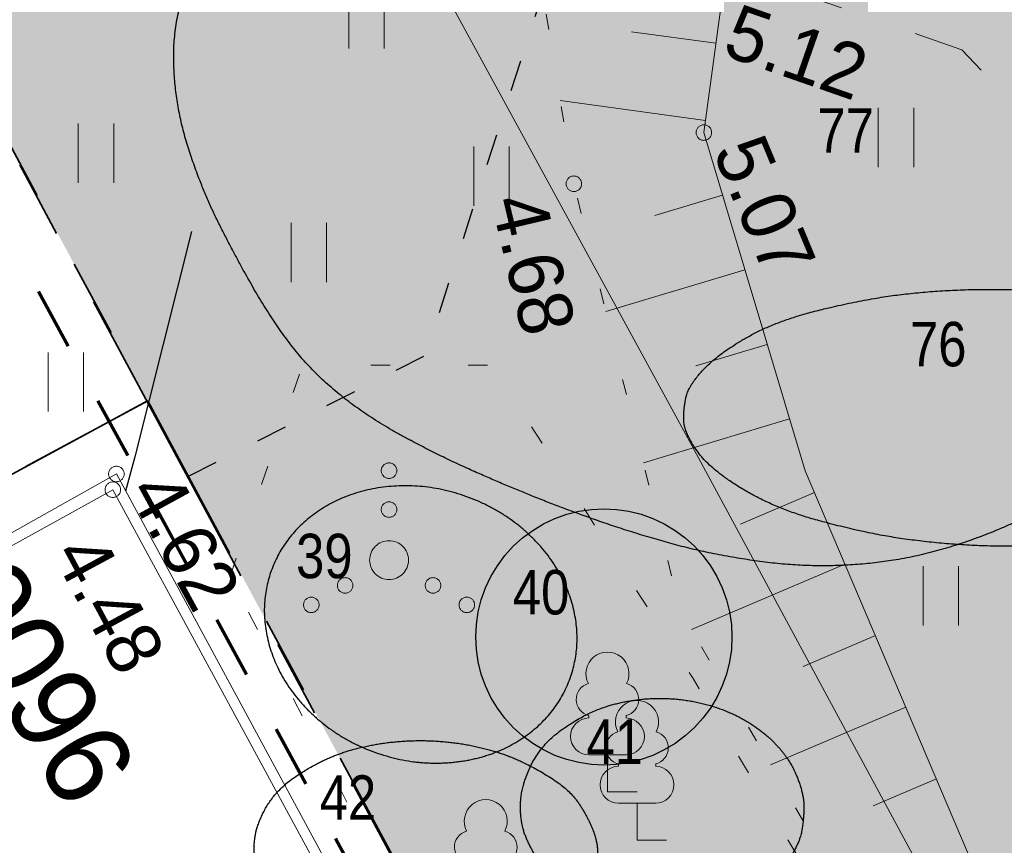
# Model space of a CAD drawing. Header units: metres. Extents: x 538891 to 1080079, y 6588829 to 13178720.
# Tile 273 of 656: x 539813 to 539825, y 6589228 to 6589238. Entities that reach past the tile are written whole.
import ezdxf

# ---------------------------------------------------------------- set-up
doc = ezdxf.new("R2010")
doc.units = ezdxf.units.M
doc.header["$LTSCALE"] = 0.4
for name, pattern in [('Kaitsepiire', [2.5, 1, -1.5]), ('KATASTRIPIIR', [17.5, 10, -2.5, 2.5, -2.5]), ('KOLVIK', [3.125, 0.625, -2.5]), ('KRUUSKILL', [5, 2.5, -2.5]), ('NOLVAALL', [3, 0.5, -2.5]), ('TEERADA', [11.25, 8.75, -2.5]), ('VW-02 Medium Dashed', [4, 2, -2])]:
    doc.linetypes.add(name, pattern=pattern)
for name, color, linetype in [('DENDRO', 7, 'Continuous'), ('GEO', 7, 'Continuous'), ('KINO_ASENDIPLAAN', 7, 'Continuous'), ('KINO_PINNAKATTED 2', 7, 'Continuous'), ('KINO_VÄIKEEHITISED', 7, 'Continuous')]:
    doc.layers.add(name, color=color, linetype=linetype)
doc.styles.add('Arial Narrow', font='ARIALN.TTF')
doc.styles.add('HK Explorer Book', font='txt')
doc.linetypes.add('SI_VKBL', pattern='A,0,[1,SI_VKBL.shx,S=1,R=0,X=0,Y=-1.25],-53.74875', length=53.74875)

# ---------------------------------------------------------------- blocks, each defined once
blk = doc.blocks.new('Landscape Area-226')
at = {"linetype": 'Continuous', "lineweight": 0}
blk.add_hatch(color=254, dxfattribs=at).paths.add_polyline_path([(-67.467, 134.818), (-71.46, 132.781), (-67.19, 124.86), (0, 0), (5.553, -10.141), (15.558, -4.907), (-6.422, 38.156), (-7.334, 37.698), (-24.238, 70.61), (-25.128, 70.156), (-55.703, 130.057)])
blk = doc.blocks.new('LEHTP1')
at = {"color": 252, "linetype": 'Continuous', "lineweight": 9, "true_color": 0x888888}
for p, q in [((-0.48, 1.96), (-0.48, 1.9)), ((0.48, 1.96), (0.48, 1.9)), ((0.48, 0.95), (-0.48, 0.95)), ((0, 0), (0, 0.95)), ((0.76, 0), (0, 0))]:
    blk.add_line(p, q, dxfattribs=at)
for centre, radius, start, end in [((0, 3.04), 0.554, 332.5799, 207.4201), ((-0.38, 2.375), 0.425, 105.2441, 257.079), ((0.38, 2.375), 0.425, 282.921, 74.7559), ((-0.475, 1.425), 0.475, 90, 270), ((0.475, 1.425), 0.475, 270, 90)]:
    blk.add_arc(centre, radius, start, end, dxfattribs=at)
blk = doc.blocks.new('VQSA')
at = {"color": 7, "linetype": 'Continuous', "lineweight": 9, "flags": 128}
for points in [[(0.2, 2.3), (0.199, 2.28), (0.196, 2.261), (0.191, 2.242), (0.185, 2.223), (0.176, 2.206), (0.166, 2.189), (0.155, 2.173), (0.141, 2.159), (0.127, 2.145), (0.111, 2.134), (0.094, 2.124), (0.077, 2.115), (0.058, 2.109), (0.039, 2.104), (0.02, 2.101), (0, 2.1), (-0.02, 2.101), (-0.039, 2.104), (-0.058, 2.109), (-0.077, 2.115), (-0.094, 2.124), (-0.111, 2.134), (-0.127, 2.145), (-0.141, 2.159), (-0.155, 2.173), (-0.166, 2.189), (-0.176, 2.206), (-0.185, 2.223), (-0.191, 2.242), (-0.196, 2.261), (-0.199, 2.28), (-0.2, 2.3), (-0.199, 2.32), (-0.196, 2.339), (-0.191, 2.358), (-0.185, 2.377), (-0.176, 2.394), (-0.166, 2.411), (-0.155, 2.427), (-0.141, 2.441), (-0.127, 2.455), (-0.111, 2.466), (-0.094, 2.476), (-0.077, 2.485), (-0.058, 2.491), (-0.039, 2.496), (-0.02, 2.499), (0, 2.5), (0.02, 2.499), (0.039, 2.496), (0.058, 2.491), (0.077, 2.485), (0.094, 2.476), (0.111, 2.466), (0.127, 2.455), (0.141, 2.441), (0.155, 2.427), (0.166, 2.411), (0.176, 2.394), (0.185, 2.377), (0.191, 2.358), (0.196, 2.339), (0.199, 2.32)], [(0.2, 1.3), (0.199, 1.28), (0.196, 1.261), (0.191, 1.242), (0.185, 1.223), (0.176, 1.206), (0.166, 1.189), (0.155, 1.173), (0.141, 1.159), (0.127, 1.145), (0.111, 1.134), (0.094, 1.124), (0.077, 1.115), (0.058, 1.109), (0.039, 1.104), (0.02, 1.101), (0, 1.1), (-0.02, 1.101), (-0.039, 1.104), (-0.058, 1.109), (-0.077, 1.115), (-0.094, 1.124), (-0.111, 1.134), (-0.127, 1.145), (-0.141, 1.159), (-0.155, 1.173), (-0.166, 1.189), (-0.176, 1.206), (-0.185, 1.223), (-0.191, 1.242), (-0.196, 1.261), (-0.199, 1.28), (-0.2, 1.3), (-0.199, 1.32), (-0.196, 1.339), (-0.191, 1.358), (-0.185, 1.377), (-0.176, 1.394), (-0.166, 1.411), (-0.155, 1.427), (-0.141, 1.441), (-0.127, 1.455), (-0.111, 1.466), (-0.094, 1.476), (-0.077, 1.485), (-0.058, 1.491), (-0.039, 1.496), (-0.02, 1.499), (0, 1.5), (0.02, 1.499), (0.039, 1.496), (0.058, 1.491), (0.077, 1.485), (0.094, 1.476), (0.111, 1.466), (0.127, 1.455), (0.141, 1.441), (0.155, 1.427), (0.166, 1.411), (0.176, 1.394), (0.185, 1.377), (0.191, 1.358), (0.196, 1.339), (0.199, 1.32)], [(0.5, 0), (0.498, -0.049), (0.49, -0.098), (0.478, -0.145), (0.462, -0.191), (0.441, -0.236), (0.416, -0.278), (0.387, -0.317), (0.354, -0.354), (0.317, -0.387), (0.278, -0.416), (0.236, -0.441), (0.191, -0.462), (0.145, -0.478), (0.098, -0.49), (0.049, -0.498), (0, -0.5), (-0.049, -0.498), (-0.098, -0.49), (-0.145, -0.478), (-0.191, -0.462), (-0.236, -0.441), (-0.278, -0.416), (-0.317, -0.387), (-0.354, -0.354), (-0.387, -0.317), (-0.416, -0.278), (-0.441, -0.236), (-0.462, -0.191), (-0.478, -0.145), (-0.49, -0.098), (-0.498, -0.049), (-0.5, 0), (-0.498, 0.049), (-0.49, 0.098), (-0.478, 0.145), (-0.462, 0.191), (-0.441, 0.236), (-0.416, 0.278), (-0.387, 0.317), (-0.354, 0.354), (-0.317, 0.387), (-0.278, 0.416), (-0.236, 0.441), (-0.191, 0.462), (-0.145, 0.478), (-0.098, 0.49), (-0.049, 0.498), (0, 0.5), (0.049, 0.498), (0.098, 0.49), (0.145, 0.478), (0.191, 0.462), (0.236, 0.441), (0.278, 0.416), (0.317, 0.387), (0.354, 0.354), (0.387, 0.317), (0.416, 0.278), (0.441, 0.236), (0.462, 0.191), (0.478, 0.145), (0.49, 0.098), (0.498, 0.049)], [(-0.93, -0.65), (-0.931, -0.67), (-0.934, -0.689), (-0.939, -0.708), (-0.945, -0.727), (-0.954, -0.744), (-0.964, -0.761), (-0.975, -0.777), (-0.989, -0.791), (-1.003, -0.805), (-1.019, -0.816), (-1.036, -0.826), (-1.053, -0.835), (-1.072, -0.841), (-1.091, -0.846), (-1.11, -0.849), (-1.13, -0.85), (-1.15, -0.849), (-1.169, -0.846), (-1.188, -0.841), (-1.207, -0.835), (-1.224, -0.826), (-1.241, -0.816), (-1.257, -0.805), (-1.271, -0.791), (-1.285, -0.777), (-1.296, -0.761), (-1.306, -0.744), (-1.315, -0.727), (-1.321, -0.708), (-1.326, -0.689), (-1.329, -0.67), (-1.33, -0.65), (-1.329, -0.63), (-1.326, -0.611), (-1.321, -0.592), (-1.315, -0.573), (-1.306, -0.556), (-1.296, -0.539), (-1.285, -0.523), (-1.271, -0.509), (-1.257, -0.495), (-1.241, -0.484), (-1.224, -0.474), (-1.207, -0.465), (-1.188, -0.459), (-1.169, -0.454), (-1.15, -0.451), (-1.13, -0.45), (-1.11, -0.451), (-1.091, -0.454), (-1.072, -0.459), (-1.053, -0.465), (-1.036, -0.474), (-1.019, -0.484), (-1.003, -0.495), (-0.989, -0.509), (-0.975, -0.523), (-0.964, -0.539), (-0.954, -0.556), (-0.945, -0.573), (-0.939, -0.592), (-0.934, -0.611), (-0.931, -0.63)], [(1.33, -0.65), (1.329, -0.67), (1.326, -0.689), (1.321, -0.708), (1.315, -0.727), (1.306, -0.744), (1.296, -0.761), (1.285, -0.777), (1.271, -0.791), (1.257, -0.805), (1.241, -0.816), (1.224, -0.826), (1.207, -0.835), (1.188, -0.841), (1.169, -0.846), (1.15, -0.849), (1.13, -0.85), (1.11, -0.849), (1.091, -0.846), (1.072, -0.841), (1.053, -0.835), (1.036, -0.826), (1.019, -0.816), (1.003, -0.805), (0.989, -0.791), (0.975, -0.777), (0.964, -0.761), (0.954, -0.744), (0.945, -0.727), (0.939, -0.708), (0.934, -0.689), (0.931, -0.67), (0.93, -0.65), (0.931, -0.63), (0.934, -0.611), (0.939, -0.592), (0.945, -0.573), (0.954, -0.556), (0.964, -0.539), (0.975, -0.523), (0.989, -0.509), (1.003, -0.495), (1.019, -0.484), (1.036, -0.474), (1.053, -0.465), (1.072, -0.459), (1.091, -0.454), (1.11, -0.451), (1.13, -0.45), (1.15, -0.451), (1.169, -0.454), (1.188, -0.459), (1.207, -0.465), (1.224, -0.474), (1.241, -0.484), (1.257, -0.495), (1.271, -0.509), (1.285, -0.523), (1.296, -0.539), (1.306, -0.556), (1.315, -0.573), (1.321, -0.592), (1.326, -0.611), (1.329, -0.63)], [(-1.8, -1.15), (-1.801, -1.17), (-1.804, -1.189), (-1.809, -1.208), (-1.815, -1.227), (-1.824, -1.244), (-1.834, -1.261), (-1.845, -1.277), (-1.859, -1.291), (-1.873, -1.305), (-1.889, -1.316), (-1.906, -1.326), (-1.923, -1.335), (-1.942, -1.341), (-1.961, -1.346), (-1.98, -1.349), (-2, -1.35), (-2.02, -1.349), (-2.039, -1.346), (-2.058, -1.341), (-2.077, -1.335), (-2.094, -1.326), (-2.111, -1.316), (-2.127, -1.305), (-2.141, -1.291), (-2.155, -1.277), (-2.166, -1.261), (-2.176, -1.244), (-2.185, -1.227), (-2.191, -1.208), (-2.196, -1.189), (-2.199, -1.17), (-2.2, -1.15), (-2.199, -1.13), (-2.196, -1.111), (-2.191, -1.092), (-2.185, -1.073), (-2.176, -1.056), (-2.166, -1.039), (-2.155, -1.023), (-2.141, -1.009), (-2.127, -0.995), (-2.111, -0.984), (-2.094, -0.974), (-2.077, -0.965), (-2.058, -0.959), (-2.039, -0.954), (-2.02, -0.951), (-2, -0.95), (-1.98, -0.951), (-1.961, -0.954), (-1.942, -0.959), (-1.923, -0.965), (-1.906, -0.974), (-1.889, -0.984), (-1.873, -0.995), (-1.859, -1.009), (-1.845, -1.023), (-1.834, -1.039), (-1.824, -1.056), (-1.815, -1.073), (-1.809, -1.092), (-1.804, -1.111), (-1.801, -1.13)], [(2.2, -1.15), (2.199, -1.17), (2.196, -1.189), (2.191, -1.208), (2.185, -1.227), (2.176, -1.244), (2.166, -1.261), (2.155, -1.277), (2.141, -1.291), (2.127, -1.305), (2.111, -1.316), (2.094, -1.326), (2.077, -1.335), (2.058, -1.341), (2.039, -1.346), (2.02, -1.349), (2, -1.35), (1.98, -1.349), (1.961, -1.346), (1.942, -1.341), (1.923, -1.335), (1.906, -1.326), (1.889, -1.316), (1.873, -1.305), (1.859, -1.291), (1.845, -1.277), (1.834, -1.261), (1.824, -1.244), (1.815, -1.227), (1.809, -1.208), (1.804, -1.189), (1.801, -1.17), (1.8, -1.15), (1.801, -1.13), (1.804, -1.111), (1.809, -1.092), (1.815, -1.073), (1.824, -1.056), (1.834, -1.039), (1.845, -1.023), (1.859, -1.009), (1.873, -0.995), (1.889, -0.984), (1.906, -0.974), (1.923, -0.965), (1.942, -0.959), (1.961, -0.954), (1.98, -0.951), (2, -0.95), (2.02, -0.951), (2.039, -0.954), (2.058, -0.959), (2.077, -0.965), (2.094, -0.974), (2.111, -0.984), (2.127, -0.995), (2.141, -1.009), (2.155, -1.023), (2.166, -1.039), (2.176, -1.056), (2.185, -1.073), (2.191, -1.092), (2.196, -1.111), (2.199, -1.13)]]:
    blk.add_lwpolyline(points, close=True, dxfattribs=at)
blk = doc.blocks.new('HEIN')
at = {"color": 7, "linetype": 'Continuous', "lineweight": 9}
for p, q in [((-0.455, 0.761), (-0.455, -0.761)), ((0.455, 0.761), (0.455, -0.761))]:
    blk.add_line(p, q, dxfattribs=at)

msp = doc.modelspace()

# ---------------------------------------------------------------- linework, layer by layer
at = {"layer": 'DENDRO', "color": 30, "linetype": 'Continuous', "lineweight": 25, "true_color": 0xff7f00, "flags": 128}
msp.add_lwpolyline([(539821.8422, 6589230.5645), (539821.8343, 6589230.4031), (539821.8105, 6589230.2432), (539821.7713, 6589230.0864), (539821.7168, 6589229.9342), (539821.6477, 6589229.7881), (539821.5646, 6589229.6495), (539821.4683, 6589229.5196), (539821.3598, 6589229.3999), (539821.24, 6589229.2913), (539821.1102, 6589229.195), (539820.9715, 6589229.1119), (539820.8254, 6589229.0428), (539820.6732, 6589228.9884), (539820.5164, 6589228.9491), (539820.3565, 6589228.9254), (539820.1951, 6589228.9174), (539820.0336, 6589228.9254), (539819.8738, 6589228.9491), (539819.717, 6589228.9884), (539819.5648, 6589229.0428), (539819.4186, 6589229.1119), (539819.28, 6589229.195), (539819.1502, 6589229.2913), (539819.0304, 6589229.3999), (539818.9219, 6589229.5196), (539818.8256, 6589229.6495), (539818.7425, 6589229.7881), (539818.6734, 6589229.9342), (539818.6189, 6589230.0864), (539818.5796, 6589230.2432), (539818.5559, 6589230.4031), (539818.548, 6589230.5645), (539818.5559, 6589230.726), (539818.5796, 6589230.8859), (539818.6189, 6589231.0427), (539818.6734, 6589231.1949), (539818.7425, 6589231.341), (539818.8256, 6589231.4796), (539818.9219, 6589231.6094), (539819.0304, 6589231.7292), (539819.1502, 6589231.8378), (539819.28, 6589231.934), (539819.4186, 6589232.0171), (539819.5648, 6589232.0863), (539819.717, 6589232.1407), (539819.8738, 6589232.18), (539820.0336, 6589232.2037), (539820.1951, 6589232.2116), (539820.3565, 6589232.2037), (539820.5164, 6589232.18), (539820.6732, 6589232.1407), (539820.8254, 6589232.0863), (539820.9715, 6589232.0171), (539821.1102, 6589231.934), (539821.24, 6589231.8378), (539821.3598, 6589231.7292), (539821.4683, 6589231.6094), (539821.5646, 6589231.4796), (539821.6477, 6589231.341), (539821.7168, 6589231.1949), (539821.7713, 6589231.0427), (539821.8105, 6589230.8859), (539821.8343, 6589230.726)], close=True, dxfattribs=at)
at = {"layer": 'DENDRO', "color": 82, "linetype": 'Continuous', "lineweight": 25, "true_color": 0x33cc00}
msp.add_open_spline([(539829.3939, 6589235.2117), (539829.3515, 6589235.4506), (539829.1741, 6589236.0092), (539828.8384, 6589236.47), (539828.448, 6589236.8191), (539827.7202, 6589237.4233), (539826.4497, 6589238.317), (539825.2967, 6589239.108), (539824.2039, 6589239.8982), (539822.8856, 6589240.7815), (539821.6279, 6589241.3913), (539820.4972, 6589241.745), (539819.2407, 6589241.8372), (539817.839, 6589241.5345), (539816.3605, 6589240.7735), (539815.1852, 6589239.739), (539814.6616, 6589238.6062), (539814.6648, 6589237.4564), (539815.0025, 6589236.3576), (539815.4952, 6589235.3794), (539815.9538, 6589234.5944), (539816.451, 6589233.9605), (539817.145, 6589233.3977), (539818.0502, 6589232.9036), (539818.9267, 6589232.5138), (539819.7308, 6589232.1931), (539820.5628, 6589231.9032), (539821.5456, 6589231.6288), (539822.739, 6589231.4558), (539823.8938, 6589231.518), (539824.8994, 6589231.7813), (539825.8174, 6589232.1861), (539826.7078, 6589232.6748), (539827.5233, 6589233.1154), (539828.1254, 6589233.4433), (539828.5355, 6589233.7056), (539828.8154, 6589233.9186), (539829.0295, 6589234.1105), (539829.2266, 6589234.4658), (539829.3551, 6589234.9811), (539829.3939, 6589235.2117)], degree=2, dxfattribs=at)
at = {"layer": 'DENDRO', "color": 30, "linetype": 'Continuous', "lineweight": 25, "true_color": 0xff7f00}
for points, knots in [([(539829.3579, 6589233.3154), (539829.358, 6589233.3272), (539829.3582, 6589233.339), (539829.3551, 6589233.5583), (539829.0346, 6589234.0333), (539828.1908, 6589234.5461), (539827.0962, 6589234.8465), (539826.2423, 6589234.9837), (539825.3165, 6589235.0418), (539824.3893, 6589235.0132), (539823.5314, 6589234.9034), (539822.4273, 6589234.6346), (539821.6771, 6589234.2143), (539821.2844, 6589233.7975), (539821.2183, 6589233.4937), (539821.225, 6589233.2036), (539821.5459, 6589232.7282), (539822.3897, 6589232.2154), (539823.4843, 6589231.915), (539824.3382, 6589231.7779), (539825.264, 6589231.7197), (539826.1912, 6589231.7483), (539827.0491, 6589231.8581), (539828.1524, 6589232.127), (539829.0068, 6589232.6096), (539829.3444, 6589233.0731), (539829.3575, 6589233.2918), (539829.3577, 6589233.3036), (539829.3579, 6589233.3154)], [0, 0, 0, 0.0023258, 0.0023258, 0.0456017, 0.0888777, 0.1321536, 0.1754295, 0.2187054, 0.2619813, 0.3052572, 0.3485331, 0.391809, 0.4350849, 0.4783608, 0.5216368, 0.5649127, 0.6081886, 0.6514645, 0.6947404, 0.7380163, 0.7812922, 0.8245681, 0.867844, 0.9111199, 0.9543959, 0.9976718, 0.9976718, 1, 1, 1]), ([(539819.1236, 6589228.4212), (539819.1231, 6589228.4086), (539819.1227, 6589228.396), (539819.1171, 6589228.1579), (539819.2945, 6589227.7619), (539819.5084, 6589227.4901), (539819.831, 6589227.2372), (539820.2598, 6589227.0402), (539820.764, 6589226.9365), (539821.2884, 6589226.9481), (539821.7698, 6589227.0699), (539822.1618, 6589227.2734), (539822.4462, 6589227.5207), (539822.7132, 6589227.9123), (539822.7677, 6589228.2449), (539822.7677, 6589228.5045), (539822.6654, 6589228.821), (539822.5006, 6589229.0911), (539822.2335, 6589229.3576), (539821.8559, 6589229.5876), (539821.384, 6589229.742), (539820.8615, 6589229.7892), (539820.3512, 6589229.7202), (539819.9104, 6589229.553), (539819.4059, 6589229.1982), (539819.1382, 6589228.6834), (539819.1244, 6589228.4465), (539819.124, 6589228.4339), (539819.1236, 6589228.4212)], [0, 0, 0, 0.0022984, 0.0022984, 0.0455764, 0.0888545, 0.1321325, 0.1754106, 0.2186886, 0.2619667, 0.3052448, 0.3485228, 0.3918009, 0.4350789, 0.478357, 0.521635, 0.5649131, 0.6081911, 0.6514692, 0.6947473, 0.7380253, 0.7813034, 0.8245814, 0.8678595, 0.9111375, 0.9544156, 0.9976936, 0.9976936, 1, 1, 1]), ([(539815.6988, 6589227.8908), (539815.6984, 6589227.879), (539815.698, 6589227.8672), (539815.6938, 6589227.6459), (539815.8775, 6589227.2796), (539816.2047, 6589226.888), (539816.8727, 6589226.5701), (539817.4133, 6589226.4305), (539818.0035, 6589226.3847), (539818.5813, 6589226.4402), (539819.3484, 6589226.6654), (539819.9212, 6589227.1436), (539820.0938, 6589227.5463), (539820.1288, 6589227.8766), (539820.0024, 6589228.2257), (539819.7524, 6589228.6105), (539819.171, 6589228.9616), (539818.6734, 6589229.1396), (539818.1009, 6589229.2345), (539817.5091, 6589229.2292), (539816.9601, 6589229.1269), (539816.5015, 6589228.9493), (539815.9866, 6589228.6083), (539815.7135, 6589228.1346), (539815.6996, 6589227.9144), (539815.6992, 6589227.9026), (539815.6988, 6589227.8908)], [0, 0, 0, 0.0025269, 0.0025269, 0.049905, 0.097283, 0.1446611, 0.1920392, 0.2394173, 0.2867953, 0.3341734, 0.3815515, 0.4289295, 0.4763076, 0.5236857, 0.5710638, 0.6184418, 0.6658199, 0.713198, 0.7605761, 0.8079541, 0.8553322, 0.9027103, 0.9500883, 0.9974664, 0.9974664, 1, 1, 1])]:
    msp.add_open_spline(points, degree=2, knots=knots, dxfattribs=at)
at = {"layer": 'DENDRO', "color": 25, "linetype": 'Continuous', "lineweight": 25, "true_color": 0x995f4c}
msp.add_open_spline([(539818.2892, 6589228.9573), (539817.7642, 6589228.8975), (539816.7344, 6589229.2675), (539816.0007, 6589230.0281), (539815.7597, 6589230.9754), (539816.076, 6589231.8556), (539816.8648, 6589232.4329), (539817.9148, 6589232.5526), (539818.9445, 6589232.1826), (539819.6782, 6589231.4221), (539819.9192, 6589230.4747), (539819.6029, 6589229.5945), (539818.8141, 6589229.0172), (539818.2892, 6589228.9573)], degree=2, dxfattribs=at)
at = {"layer": 'GEO', "color": 8, "linetype": 'Continuous', "lineweight": 9, "true_color": 0x7d7d7d}
for p, q in [((539821.6365, 6589238.1951), (539820.551, 6589238.3421)), ((539821.5023, 6589237.2042), (539819.6343, 6589237.4572)), ((539821.7225, 6589236.241), (539820.8494, 6589235.9794)), ((539822.0096, 6589235.2831), (539820.2185, 6589234.7464)), ((539822.2967, 6589234.3252), (539821.3787, 6589234.0501)), ((539822.5837, 6589233.3673), (539820.7029, 6589232.8036)), ((539822.9025, 6589232.4208), (539821.9515, 6589232.0156)), ((539823.2945, 6589231.5009), (539821.321, 6589230.6599)), ((539823.6865, 6589230.5809), (539822.7578, 6589230.1852)), ((539824.0785, 6589229.6609), (539822.3373, 6589228.919)), ((539824.4705, 6589228.741), (539823.658, 6589228.3948))]:
    msp.add_line(p, q, dxfattribs=at)
at = {"layer": 'GEO', "color": 35, "linetype": 'KATASTRIPIIR', "lineweight": 35, "true_color": 0xb1703a, "flags": 128}
for points in [[(539661.86, 6589354.25), (539689.49, 6589347.26), (539722.4, 6589286.16), (539729.44, 6589289.96), (539761.7, 6589230.09), (539803.95, 6589252.85), (539808.69, 6589244.05), (539810.06, 6589241.52), (539805.66, 6589239.15), (539809.92, 6589231.22), (539814.33, 6589233.6), (539846.63, 6589173.62), (539831.51, 6589165.47), (539793.57, 6589235.9), (539759.39, 6589217.49), (539797.33, 6589147.06), (539804.37, 6589150.85), (539839.31, 6589086), (539881.52, 6589108.74), (539887.49, 6589097.77), (539826.75, 6589065.04), (539805.41, 6589104.66), (539798.37, 6589100.86), (539782.17, 6589130.94), (539736.15, 6589216.34), (539743.21, 6589220.13), (539720.91, 6589261.51), (539713.87, 6589257.71), (539697.67, 6589287.79), (539661.86, 6589354.25)], [(539909.52, 6589298.37), (539963.84, 6589287.14), (540025.24, 6589164.24), (540045.59, 6589125.76), (540065.9, 6589087.26), (540023.2, 6589062.87), (539981.09, 6589035.92), (539947.18, 6589014.22), (539893.01, 6589114.94), (539881.52, 6589108.74), (539808.69, 6589244.05), (539909.52, 6589298.37)], [(539805.66, 6589239.15), (539810.06, 6589241.52), (539814.33, 6589233.6), (539809.92, 6589231.22), (539805.66, 6589239.15)]]:
    msp.add_lwpolyline(points, dxfattribs=at)
at = {"layer": 'GEO', "color": 8, "linetype": 'SI_VKBL', "lineweight": 9, "true_color": 0x7d7d7d, "flags": 128}
msp.add_lwpolyline([(539803.1195, 6589259.0032), (539806.7885, 6589252.1968), (539809.7763, 6589247.0582), (539811.2703, 6589244.9567), (539813.5226, 6589242.4874), (539815.8675, 6589241.0552), (539817.7171, 6589240.4048), (539817.8847, 6589239.3354), (539821.3245, 6589233.0232), (539846.6839, 6589186.1342), (539851.1872, 6589178.0271), (539860.5927, 6589159.6673), (539864.944, 6589150.546), (539876.7896, 6589132.7701), (539880.695, 6589124.9487), (539885.0572, 6589114.9424), (539891.4312, 6589101.9859), (539894.1238, 6589096.8287), (539898.5026, 6589085.0296), (539906.2816, 6589072.3686), (539911.8734, 6589062.4508), (539930.3202, 6589026.6802), (539934.1068, 6589021.6489), (539940.8802, 6589011.8014), (539941.97, 6589011.0603), (539943.36, 6589010.9872), (539972.9864, 6589029.2298), (539980.0117, 6589033.6053), (539981.4607, 6589033.4791), (539984.6163, 6589029.1589), (539986.8265, 6589025.4678)], dxfattribs=at)
at = {"layer": 'GEO', "color": 8, "linetype": 'Continuous', "lineweight": 9, "true_color": 0x7d7d7d, "flags": 128}
for points in [[(539788.8247, 6589241.4506), (539796.998, 6589245.802), (539804.742, 6589249.934), (539806.862, 6589245.867), (539809.363, 6589241.143), (539805.754, 6589239.172), (539805.454, 6589238.9516), (539805.3308, 6589238.6426), (539805.2685, 6589238.3171), (539805.378, 6589237.936), (539809.209, 6589230.936), (539809.4073, 6589230.7071), (539809.7747, 6589230.5825), (539810.0949, 6589230.5394), (539810.4457, 6589230.708), (539813.926, 6589232.659), (539817.79, 6589225.518), (539821.379, 6589218.868), (539826.812, 6589208.742), (539829.4, 6589203.961), (539833.234, 6589196.926), (539836.25, 6589191.262), (539841.544, 6589181.442), (539842.936, 6589178.813)], [(539788.9118, 6589241.3334), (539797.113, 6589245.712), (539804.647, 6589249.744), (539806.756, 6589245.817), (539809.194, 6589241.217), (539805.683, 6589239.295), (539805.3468, 6589239.0319), (539805.206, 6589238.679), (539805.136, 6589238.313), (539805.245, 6589237.888), (539809.096, 6589230.873), (539809.332, 6589230.596), (539809.745, 6589230.456), (539810.116, 6589230.406), (539810.505, 6589230.593), (539813.88, 6589232.457), (539817.685, 6589225.438), (539821.252, 6589218.785), (539826.768, 6589208.597), (539829.256, 6589203.897), (539833.025, 6589196.886), (539836.086, 6589191.219), (539841.362, 6589181.465), (539842.853, 6589178.707)], [(539821.768, 6589239.166), (539821.481, 6589237.047), (539822.784, 6589232.699), (539825.053, 6589227.374), (539830.786, 6589217.502), (539836.64, 6589208.119), (539840.837, 6589200.595), (539846.879, 6589191.352), (539849.582, 6589184.484)]]:
    msp.add_lwpolyline(points, dxfattribs=at)
at = {"layer": 'GEO', "color": 8, "linetype": 'KRUUSKILL', "lineweight": 9, "true_color": 0x7d7d7d, "flags": 128}
msp.add_lwpolyline([(539878.11, 6589139.353), (539874.108, 6589146.596), (539865.686, 6589162.952), (539859.192, 6589174.477), (539853.96, 6589183.96), (539849.156, 6589193.465), (539845.914, 6589199.519), (539843.7, 6589203.932), (539839.021, 6589212.786), (539834.255, 6589222.766), (539829.646, 6589231.476), (539826.576, 6589236.237), (539824.8, 6589238.112), (539821.768, 6589239.166), (539819.297, 6589239.52), (539811.769, 6589241.248), (539809.1402, 6589241.5638)], dxfattribs=at)
at = {"layer": 'GEO', "color": 8, "linetype": 'NOLVAALL', "lineweight": 9, "true_color": 0x7d7d7d, "flags": 128}
msp.add_lwpolyline([(539849.582, 6589184.484), (539844.585, 6589189.358), (539837.58, 6589200.741), (539835.367, 6589205.18), (539830.976, 6589212.209), (539829.102, 6589216.935), (539823.533, 6589226.871), (539821.175, 6589230.91), (539819.809, 6589236.389), (539819.297, 6589239.52)], dxfattribs=at)
at = {"layer": 'GEO', "color": 8, "linetype": 'Continuous', "lineweight": 9, "true_color": 0x7d7d7d, "flags": 128}
for points in [[(539821.581, 6589237.047), (539821.5805, 6589237.0372), (539821.5791, 6589237.0275), (539821.5767, 6589237.018), (539821.5734, 6589237.0087), (539821.5692, 6589236.9999), (539821.5641, 6589236.9914), (539821.5583, 6589236.9836), (539821.5517, 6589236.9763), (539821.5444, 6589236.9697), (539821.5366, 6589236.9639), (539821.5281, 6589236.9588), (539821.5193, 6589236.9546), (539821.51, 6589236.9513), (539821.5005, 6589236.9489), (539821.4908, 6589236.9475), (539821.481, 6589236.947), (539821.4712, 6589236.9475), (539821.4615, 6589236.9489), (539821.452, 6589236.9513), (539821.4427, 6589236.9546), (539821.4339, 6589236.9588), (539821.4254, 6589236.9639), (539821.4176, 6589236.9697), (539821.4103, 6589236.9763), (539821.4037, 6589236.9836), (539821.3979, 6589236.9914), (539821.3928, 6589236.9999), (539821.3886, 6589237.0087), (539821.3853, 6589237.018), (539821.3829, 6589237.0275), (539821.3815, 6589237.0372), (539821.381, 6589237.047), (539821.3815, 6589237.0568), (539821.3829, 6589237.0665), (539821.3853, 6589237.076), (539821.3886, 6589237.0853), (539821.3928, 6589237.0941), (539821.3979, 6589237.1026), (539821.4037, 6589237.1104), (539821.4103, 6589237.1177), (539821.4176, 6589237.1243), (539821.4254, 6589237.1301), (539821.4339, 6589237.1352), (539821.4427, 6589237.1394), (539821.452, 6589237.1427), (539821.4615, 6589237.1451), (539821.4712, 6589237.1465), (539821.481, 6589237.147), (539821.4908, 6589237.1465), (539821.5005, 6589237.1451), (539821.51, 6589237.1427), (539821.5193, 6589237.1394), (539821.5281, 6589237.1352), (539821.5366, 6589237.1301), (539821.5444, 6589237.1243), (539821.5517, 6589237.1177), (539821.5583, 6589237.1104), (539821.5641, 6589237.1026), (539821.5692, 6589237.0941), (539821.5734, 6589237.0853), (539821.5767, 6589237.076), (539821.5791, 6589237.0665), (539821.5805, 6589237.0568)], [(539819.909, 6589236.389), (539819.9085, 6589236.3792), (539819.9071, 6589236.3695), (539819.9047, 6589236.36), (539819.9014, 6589236.3507), (539819.8972, 6589236.3419), (539819.8921, 6589236.3334), (539819.8863, 6589236.3256), (539819.8797, 6589236.3183), (539819.8724, 6589236.3117), (539819.8646, 6589236.3059), (539819.8561, 6589236.3008), (539819.8473, 6589236.2966), (539819.838, 6589236.2933), (539819.8285, 6589236.2909), (539819.8188, 6589236.2895), (539819.809, 6589236.289), (539819.7992, 6589236.2895), (539819.7895, 6589236.2909), (539819.78, 6589236.2933), (539819.7707, 6589236.2966), (539819.7619, 6589236.3008), (539819.7534, 6589236.3059), (539819.7456, 6589236.3117), (539819.7383, 6589236.3183), (539819.7317, 6589236.3256), (539819.7259, 6589236.3334), (539819.7208, 6589236.3419), (539819.7166, 6589236.3507), (539819.7133, 6589236.36), (539819.7109, 6589236.3695), (539819.7095, 6589236.3792), (539819.709, 6589236.389), (539819.7095, 6589236.3988), (539819.7109, 6589236.4085), (539819.7133, 6589236.418), (539819.7166, 6589236.4273), (539819.7208, 6589236.4361), (539819.7259, 6589236.4446), (539819.7317, 6589236.4524), (539819.7383, 6589236.4597), (539819.7456, 6589236.4663), (539819.7534, 6589236.4721), (539819.7619, 6589236.4772), (539819.7707, 6589236.4814), (539819.78, 6589236.4847), (539819.7895, 6589236.4871), (539819.7992, 6589236.4885), (539819.809, 6589236.489), (539819.8188, 6589236.4885), (539819.8285, 6589236.4871), (539819.838, 6589236.4847), (539819.8473, 6589236.4814), (539819.8561, 6589236.4772), (539819.8646, 6589236.4721), (539819.8724, 6589236.4663), (539819.8797, 6589236.4597), (539819.8863, 6589236.4524), (539819.8921, 6589236.4446), (539819.8972, 6589236.4361), (539819.9014, 6589236.4273), (539819.9047, 6589236.418), (539819.9071, 6589236.4085), (539819.9085, 6589236.3988)], [(539814.026, 6589232.659), (539814.0255, 6589232.6492), (539814.0241, 6589232.6395), (539814.0217, 6589232.63), (539814.0184, 6589232.6207), (539814.0142, 6589232.6119), (539814.0091, 6589232.6034), (539814.0033, 6589232.5956), (539813.9967, 6589232.5883), (539813.9894, 6589232.5817), (539813.9816, 6589232.5759), (539813.9731, 6589232.5708), (539813.9643, 6589232.5666), (539813.955, 6589232.5633), (539813.9455, 6589232.5609), (539813.9358, 6589232.5595), (539813.926, 6589232.559), (539813.9162, 6589232.5595), (539813.9065, 6589232.5609), (539813.897, 6589232.5633), (539813.8877, 6589232.5666), (539813.8789, 6589232.5708), (539813.8704, 6589232.5759), (539813.8626, 6589232.5817), (539813.8553, 6589232.5883), (539813.8487, 6589232.5956), (539813.8429, 6589232.6034), (539813.8378, 6589232.6119), (539813.8336, 6589232.6207), (539813.8303, 6589232.63), (539813.8279, 6589232.6395), (539813.8265, 6589232.6492), (539813.826, 6589232.659), (539813.8265, 6589232.6688), (539813.8279, 6589232.6785), (539813.8303, 6589232.688), (539813.8336, 6589232.6973), (539813.8378, 6589232.7061), (539813.8429, 6589232.7146), (539813.8487, 6589232.7224), (539813.8553, 6589232.7297), (539813.8626, 6589232.7363), (539813.8704, 6589232.7421), (539813.8789, 6589232.7472), (539813.8877, 6589232.7514), (539813.897, 6589232.7547), (539813.9065, 6589232.7571), (539813.9162, 6589232.7585), (539813.926, 6589232.759), (539813.9358, 6589232.7585), (539813.9455, 6589232.7571), (539813.955, 6589232.7547), (539813.9643, 6589232.7514), (539813.9731, 6589232.7472), (539813.9816, 6589232.7421), (539813.9894, 6589232.7363), (539813.9967, 6589232.7297), (539814.0033, 6589232.7224), (539814.0091, 6589232.7146), (539814.0142, 6589232.7061), (539814.0184, 6589232.6973), (539814.0217, 6589232.688), (539814.0241, 6589232.6785), (539814.0255, 6589232.6688)], [(539813.98, 6589232.457), (539813.9795, 6589232.4472), (539813.9781, 6589232.4375), (539813.9757, 6589232.428), (539813.9724, 6589232.4187), (539813.9682, 6589232.4099), (539813.9631, 6589232.4014), (539813.9573, 6589232.3936), (539813.9507, 6589232.3863), (539813.9434, 6589232.3797), (539813.9356, 6589232.3739), (539813.9271, 6589232.3688), (539813.9183, 6589232.3646), (539813.909, 6589232.3613), (539813.8995, 6589232.3589), (539813.8898, 6589232.3575), (539813.88, 6589232.357), (539813.8702, 6589232.3575), (539813.8605, 6589232.3589), (539813.851, 6589232.3613), (539813.8417, 6589232.3646), (539813.8329, 6589232.3688), (539813.8244, 6589232.3739), (539813.8166, 6589232.3797), (539813.8093, 6589232.3863), (539813.8027, 6589232.3936), (539813.7969, 6589232.4014), (539813.7918, 6589232.4099), (539813.7876, 6589232.4187), (539813.7843, 6589232.428), (539813.7819, 6589232.4375), (539813.7805, 6589232.4472), (539813.78, 6589232.457), (539813.7805, 6589232.4668), (539813.7819, 6589232.4765), (539813.7843, 6589232.486), (539813.7876, 6589232.4953), (539813.7918, 6589232.5041), (539813.7969, 6589232.5126), (539813.8027, 6589232.5204), (539813.8093, 6589232.5277), (539813.8166, 6589232.5343), (539813.8244, 6589232.5401), (539813.8329, 6589232.5452), (539813.8417, 6589232.5494), (539813.851, 6589232.5527), (539813.8605, 6589232.5551), (539813.8702, 6589232.5565), (539813.88, 6589232.557), (539813.8898, 6589232.5565), (539813.8995, 6589232.5551), (539813.909, 6589232.5527), (539813.9183, 6589232.5494), (539813.9271, 6589232.5452), (539813.9356, 6589232.5401), (539813.9434, 6589232.5343), (539813.9507, 6589232.5277), (539813.9573, 6589232.5204), (539813.9631, 6589232.5126), (539813.9682, 6589232.5041), (539813.9724, 6589232.4953), (539813.9757, 6589232.486), (539813.9781, 6589232.4765), (539813.9795, 6589232.4668)]]:
    msp.add_lwpolyline(points, close=True, dxfattribs=at)
at = {"layer": 'GEO', "color": 8, "linetype": 'TEERADA', "lineweight": 25, "true_color": 0x7d7d7d, "flags": 128}
msp.add_lwpolyline([(539814.892, 6589235.776), (539814.165, 6589232.88), (539814.0449, 6589232.4392)], dxfattribs=at)
at = {"layer": 'GEO', "color": 252, "linetype": 'KOLVIK', "lineweight": 9, "true_color": 0x888888, "flags": 128}
msp.add_lwpolyline([(539815.387, 6589231.342), (539816.3185, 6589234.0567), (539818.7586, 6589234.0567), (539821.342, 6589230.03), (539828.703, 6589217.523), (539834.268, 6589205.275), (539837.549, 6589205.741), (539839.264, 6589201.078), (539836.121, 6589201.211), (539839.23, 6589193.75), (539843.592, 6589188.562), (539846.782, 6589184.357), (539845.1341, 6589182.6173), (539842.684, 6589182.279), (539837.445, 6589191.487), (539835.06, 6589197.388), (539831.484, 6589203.104), (539827.545, 6589209.714), (539822.564, 6589219.735), (539818.462, 6589225.414), (539815.387, 6589231.342)], dxfattribs=at)
at = {"layer": 'KINO_ASENDIPLAAN', "color": 140, "linetype": 'VW-02 Medium Dashed', "lineweight": 70, "true_color": 0x00bfff, "flags": 128}
msp.add_lwpolyline([(539941.0048, 6589300.3454), (539940.5217, 6589296.9546), (539974.3604, 6589288.4827), (539975.01, 6589291.078), (540000.3128, 6589286.6251), (540002.9731, 6589249.9773), (539993.0762, 6589225.0232), (540063.9301, 6589088.0629), (540060.1052, 6589086.0133), (540027.1158, 6589148.1533), (539896.3148, 6589081.3922), (539881.52, 6589108.74), (539807.2305, 6589245.4858), (539909.52, 6589298.37), (539917.166, 6589297.2556), (539927.194, 6589303.7472)], close=True, dxfattribs=at)
at = {"layer": 'KINO_VÄIKEEHITISED', "color": 231, "linetype": 'Kaitsepiire', "lineweight": 25, "true_color": 0xff55cc, "flags": 128}
msp.add_lwpolyline([(539814.8525, 6589232.6297), (539817.9016, 6589234.1859), (539819.8788, 6589240.2855), (539825.5899, 6589243.2004), (539831.6895, 6589241.2232), (539834.8402, 6589240.2019), (539836.7188, 6589236.5212), (539837.0237, 6589234.583), (539835.8282, 6589230.8948), (539834.7724, 6589230.356), (539836.1668, 6589227.6241), (539844.3737, 6589235.6044), (539847.9199, 6589234.4548), (539849.6147, 6589231.1344), (539849.3427, 6589230.2953), (539851.2108, 6589226.6353), (539855.7945, 6589225.1495), (539858.4307, 6589219.9844), (539856.6426, 6589214.468), (539851.4775, 6589211.8317), (539847.0557, 6589213.265), (539847.2336, 6589209.7718), (539848.0019, 6589208.2665), (539847.7929, 6589207.6216), (539851.4178, 6589206.4466), (539856.2553, 6589197.026), (539861.7717, 6589195.2378), (539864.408, 6589190.0727), (539862.6198, 6589184.5563), (539861.6697, 6589184.0527), (539864.3641, 6589178.7832), (539862.4483, 6589172.8728), (539867.5483, 6589173.523), (539873.0647, 6589171.7348), (539875.701, 6589166.5697), (539873.9128, 6589161.0533), (539869.8205, 6589158.9646), (539870.287, 6589158.0507), (539869.2652, 6589154.8985), (539880.0173, 6589151.3577), (539883.0679, 6589145.381), (539879.6438, 6589134.8177), (539881.119, 6589134.3396), (539881.7517, 6589133.0999), (539881.3226, 6589131.776), (539882.1502, 6589129.2557), (539883.9234, 6589128.681), (539884.5463, 6589127.4605), (539886.8762, 6589126.6766), (539887.3465, 6589125.7552), (539887.8489, 6589125.5923), (539889.2612, 6589122.8253), (539889.0394, 6589122.1409), (539890.3709, 6589121.7093), (539891.7832, 6589118.9423), (539890.8253, 6589115.9871), (539890.079, 6589115.5964), (539890.8823, 6589114.0227), (539891.1495, 6589113.9361), (539893.618, 6589113.1359), (539895.729, 6589119.0716), (539899.5137, 6589121.0034), (539899.9055, 6589120.8691), (539902.0948, 6589121.9865), (539908.9036, 6589119.7794), (539909.9528, 6589123.0079), (539908.0868, 6589126.6638), (539909.313, 6589130.4464), (539912.8548, 6589132.2542), (539916.6374, 6589131.028), (539917.5846, 6589129.1723), (539918.4523, 6589129.6152), (539922.0459, 6589128.4504), (539922.6544, 6589127.2581), (539925.0033, 6589126.4967), (539926.6302, 6589123.3092), (539926.0927, 6589121.651), (539927.4868, 6589121.1991), (539931.6921, 6589119.836), (539932.946, 6589120.476), (539935.7741, 6589119.5592), (539944.0432, 6589123.8845), (539944.0272, 6589123.9151), (539941.1484, 6589129.5607), (539942.479, 6589133.6657), (539945.7995, 6589135.3605), (539945.9786, 6589135.3024), (539947.1263, 6589135.8882), (539947.7183, 6589137.7143), (539951.5331, 6589139.6614), (539955.6073, 6589138.3407), (539957.5539, 6589134.527), (539956.8933, 6589132.4891), (539957.767, 6589132.2019), (539958.2258, 6589131.303), (539961.5161, 6589133.024), (539959.862, 6589136.2648), (539957.7673, 6589140.3688), (539959.0552, 6589144.3409), (539961.6571, 6589145.6688), (539962.5308, 6589148.3706), (539967.291, 6589150.8002), (539967.8575, 6589150.6166), (539971.8487, 6589152.6538), (539975.8772, 6589151.3787), (539976.532, 6589150.0958), (539976.8122, 6589150.0063), (539977.768, 6589152.9973), (539978.2644, 6589154.5781), (539979.8142, 6589155.3691), (539981.2737, 6589154.8962), (539984.376, 6589156.6091), (539987.093, 6589164.9437), (539995.2896, 6589169.1273), (540004.1618, 6589166.6859), (540008.7488, 6589163.6739), (540013.8555, 6589162.0186), (540014.733, 6589160.2992), (540018.5513, 6589162.2481), (540014.0359, 6589163.7048), (540011.5905, 6589168.4958), (540013.8331, 6589175.1305), (540007.4025, 6589177.2149), (540004.3294, 6589183.236), (540006.4138, 6589189.6665), (540010.3326, 6589191.6667)], dxfattribs=at)

# ---------------------------------------------------------------- block references
at = {"layer": 'GEO', "color": 8, "true_color": 0x7d7d7d, "xscale": 0.5, "yscale": 0.5, "zscale": 0.5}
for name, p in [('HEIN', (539817.1431, 6589238.5066)), ('HEIN', (539823.9513, 6589236.9845)), ('HEIN', (539813.6638, 6589236.7832)), ('HEIN', (539818.7489, 6589236.4861)), ('HEIN', (539816.3997, 6589235.5056)), ('HEIN', (539813.2772, 6589233.8417)), ('VQSA', (539817.4323, 6589231.5517)), ('HEIN', (539824.5293, 6589231.0936)), ('LEHTP1', (539820.241, 6589228.573)), ('LEHTP1', (539820.621, 6589227.952)), ('LEHTP1', (539818.676, 6589226.676))]:
    msp.add_blockref(name, p, dxfattribs=at)
at = {"layer": 'KINO_PINNAKATTED 2', "color": 7}
msp.add_blockref('Landscape Area-226', (539881.52, 6589108.74), dxfattribs=at)

# ---------------------------------------------------------------- texts
at = {"layer": 'DENDRO', "color": 250, "true_color": 0x333333, "char_height": 0.57083, "attachment_point": 1, "line_spacing_factor": 2.63829, "style": 'Arial Narrow'}
for s, insert, width in [('77', (539822.9398, 6589237.3605), 1.046633), ('41', (539819.9705, 6589229.5036), 0.920719)]:
    msp.add_mtext(s, dxfattribs=dict(at, insert=insert, width=width))
for s, insert in [('76', (539824.1306, 6589234.6141)), ('39', (539816.2363, 6589231.8904)), ('40', (539819.0237, 6589231.4242)), ('42', (539816.5399, 6589228.7853))]:
    msp.add_mtext(s, dxfattribs=dict(at, insert=insert))
at = {"layer": 'GEO', "color": 8, "true_color": 0x7d7d7d, "char_height": 0.7, "attachment_point": 7, "line_spacing_factor": 0.25, "style": 'HK Explorer Book'}
for s, insert, rotation in [(' 5.12', (539821.4474, 6589238.129), 340.76475), (' 5.07', (539821.481, 6589237.047), 292.59038), (' 4.68', (539818.6715, 6589236.4191), 283.27106), (' 4.62', (539813.926, 6589232.659), 298.679), (' 4.48', (539812.9655, 6589231.8517), 298.31394)]:
    msp.add_mtext(s, dxfattribs=dict(at, insert=insert, rotation=rotation))
at = {"layer": 'GEO', "color": 35, "true_color": 0xb1703a, "insert": (539811.5187, 6589233.438), "char_height": 1.1, "attachment_point": 2, "rotation": 300.6269, "line_spacing_factor": 0.25, "style": 'HK Explorer Book'}
msp.add_mtext('78408:803:0096', dxfattribs=at)

doc.saveas('drawing.dxf')
